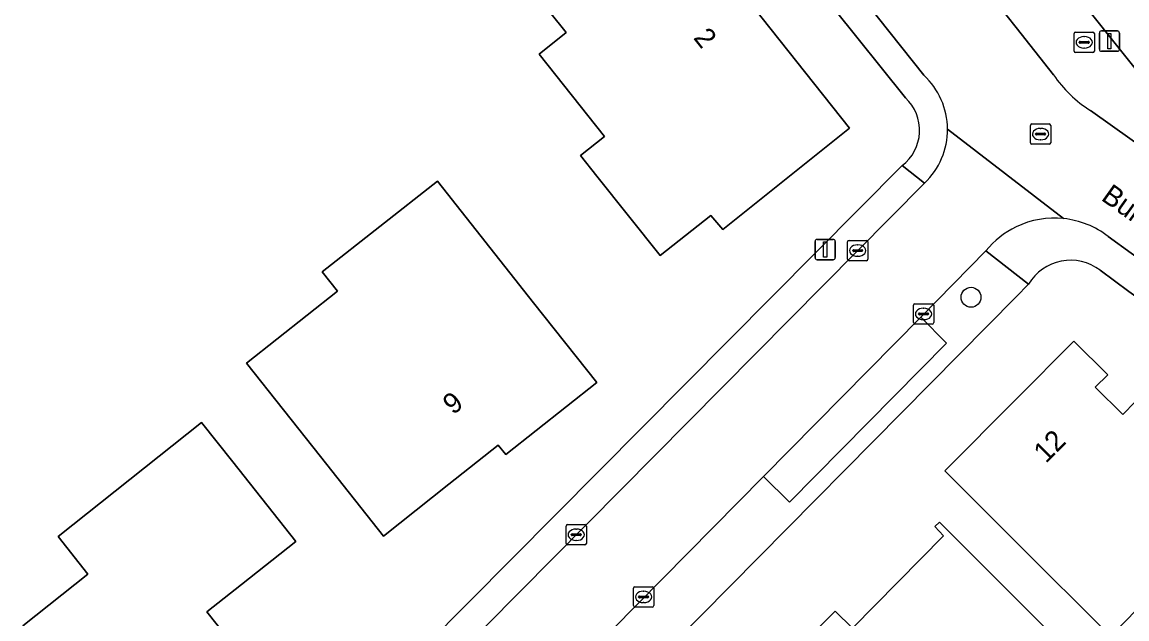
# Model space of a CAD drawing. Extents: x 159499 to 160349, y 382524 to 383273.
# Drawn here: x 159951.1 to 160005.4, y 383039.6 to 383068.9 of the extents above; entities that cross this region are included whole.
import ezdxf

# ---------------------------------------------------------------- set-up
doc = ezdxf.new("R2010")
doc.units = 0
for name, color, linetype in [('IMGEO_Boom', 7, 'Continuous'), ('IMGEO_Brandkraan', 7, 'Continuous'), ('IMGEO_Erf', 7, 'Continuous'), ('IMGEO_Kolk', 7, 'Continuous'), ('IMGEO_Lichtmast', 7, 'Continuous'), ('IMGEO_Openbare_ruimte_label', 7, 'Continuous'), ('IMGEO_Pand', 7, 'Continuous'), ('IMGEO_Pand_nummerreeks', 7, 'Continuous'), ('IMGEO_Parkeervlak_open', 7, 'Continuous'), ('IMGEO_Rijbaan_lokaal_open', 7, 'Continuous'), ('IMGEO_Rioolput', 7, 'Continuous'), ('IMGEO_Voetpad_open', 7, 'Continuous')]:
    doc.layers.add(name, color=color, linetype=linetype)

msp = doc.modelspace()

# ---------------------------------------------------------------- linework, layer by layer
at = {"layer": 'IMGEO_Boom'}
msp.add_circle((159997.779, 383055.391), 0.489, dxfattribs=at)
at = {"layer": 'IMGEO_Brandkraan'}
for p, q in [((160002.843, 383067.49), (160002.843, 383068.342)), ((160002.918, 383068.416), (160003.77, 383068.416)), ((160003.331, 383068.196), (160003.356, 383068.196)), ((160003.844, 383068.342), (160003.844, 383067.49)), ((160003.102, 383067.91), (160003.102, 383067.922)), ((160003.54, 383067.873), (160003.142, 383067.873)), ((160003.145, 383067.959), (160003.543, 383067.959)), ((160003.354, 383067.636), (160003.329, 383067.636)), ((160003.586, 383067.922), (160003.586, 383067.91)), ((160003.77, 383067.416), (160002.918, 383067.416))]:
    msp.add_line(p, q, dxfattribs=at)
for points in [[(160002.843, 383067.49), (160002.843, 383068.342)], [(160002.918, 383068.416), (160003.77, 383068.416)], [(160003.844, 383068.342), (160003.844, 383067.49)], [(160003.77, 383067.416), (160002.918, 383067.416)]]:
    msp.add_lwpolyline(points, dxfattribs=at)
for centre, radius, start, end in [((160002.92, 383068.34), 0.0765, 91.552, 178.448), ((160002.92, 383068.34), 0.0765, 91.552, 178.448), ((160003.768, 383068.34), 0.0765, 1.552, 88.448), ((160003.768, 383068.34), 0.0765, 1.552, 88.448), ((160002.92, 383067.492), 0.0765, 181.552, 268.448), ((160002.92, 383067.492), 0.0765, 181.552, 268.448), ((160003.142, 383067.919), 0.0403, 85.8775, 175.7526), ((160003.139, 383067.909), 0.0366, 178.938, 274.7102), ((160003.543, 383067.916), 0.043, 264.8664, 352.4533), ((160003.547, 383067.921), 0.0386, 1.7309, 96.639), ((160003.768, 383067.492), 0.0765, 271.552, 358.448), ((160003.768, 383067.492), 0.0765, 271.552, 358.448)]:
    msp.add_arc(centre, radius, start, end, dxfattribs=at)
for centre, major_axis, ratio, start_param, end_param in [((160003.33, 383067.916), (-0.387, 0.002), 0.722429, 4.712389, 7.853982), ((160003.355, 383067.916), (-0.39, 0.002), 0.717154, 1.570796, 4.712389)]:
    msp.add_ellipse(centre, major_axis=major_axis, ratio=ratio, start_param=start_param, end_param=end_param, dxfattribs=at)
at = {"layer": 'IMGEO_Erf'}
for points in [[(160069.07, 383073.156), (160071.919, 383076.914), (160077.006, 383081.993), (160081.991, 383086.829), (160067.75, 383101.08), (160016.301, 383152.744), (160001.274, 383140.9), (160002.826, 383138.938), (160000, 383136.696), (159969.339, 383112.369), (160000, 383073.962), (160006.879, 383065.344), (160051.214, 383033.728), (160053.92, 383031.798), (160060.452, 383040.944)], [(159994.564, 383065.187), (159980.466, 383082.767)], [(159923.721, 382990.801), (159932.922, 383000), (159934.742, 383001.82), (159994.392, 383061.861)], [(160042.909, 383029.031), (160022.835, 383043.344), (160020.072, 383040.329), (160019.964, 383040.406), (160017.822, 383038.215), (160011.897, 383042.713), (160010.015, 383044.143), (160009.617, 383043.744), (160007.725, 383041.846), (160006.635, 383040.752), (160004.632, 383038.743), (160000, 383043.36), (159996.487, 383046.861), (160000, 383050.386), (160002.833, 383053.227), (160004.499, 383051.579), (160003.888, 383050.973), (160005.247, 383049.625), (160005.857, 383050.259), (160010.742, 383045.406), (160014.563, 383049.24), (160005.532, 383055.682), (160004.122, 383056.716)], [(160000.612, 383056.034), (160000, 383055.416), (159945.155, 383000), (159941.372, 382996.178), (159937.839, 382992.604)]]:
    msp.add_lwpolyline(points, dxfattribs=at)
for points in [[(159981.882, 383076.202), (159991.799, 383063.691), (159985.573, 383058.726), (159984.982, 383059.41), (159982.494, 383057.437), (159979.38, 383061.349), (159978.579, 383062.354), (159979.762, 383063.296), (159976.547, 383067.334), (159977.876, 383068.392), (159975.603, 383071.247), (159977.958, 383073.105)], [(159971.548, 383061.092), (159976.275, 383055.117), (159979.378, 383051.196), (159974.913, 383047.661), (159974.524, 383048.121), (159972.105, 383046.202), (159968.896, 383043.657), (159965.789, 383047.575), (159962.16, 383052.15), (159966.626, 383055.693), (159965.875, 383056.641)], [(159961.478, 383047.306), (159964.591, 383043.393), (159961.909, 383041.272), (159960.215, 383039.932), (159961.289, 383038.584), (159963.253, 383036.118), (159957.377, 383031.434), (159954.264, 383035.346), (159951.162, 383039.244), (159954.363, 383041.791), (159952.9, 383043.63), (159959.943, 383049.235)], [(159990.736, 383032.51), (159987.194, 383036.039), (159991.106, 383039.978), (159991.952, 383039.134), (159996.431, 383043.666), (159996.003, 383044.132), (159996.229, 383044.338), (159999.771, 383040.809), (160000, 383040.58), (160003.079, 383037.51), (160000, 383034.422), (159994.427, 383028.831)]]:
    msp.add_lwpolyline(points, close=True, dxfattribs=at)
for centre, radius, start, end in [((159993.064, 383063.597), 2.186, 307.4057, 46.6736), ((160002.667, 383054.832), 2.38, 52.3124, 149.6789)]:
    msp.add_arc(centre, radius, start, end, dxfattribs=at)
at = {"layer": 'IMGEO_Kolk'}
for p, q in [((159991.707, 383057.26), (159991.707, 383058.112)), ((159991.782, 383058.186), (159992.634, 383058.186)), ((159991.966, 383057.68), (159991.966, 383057.692)), ((159992.009, 383057.729), (159992.407, 383057.729)), ((159992.195, 383057.966), (159992.22, 383057.966)), ((159992.45, 383057.692), (159992.45, 383057.68)), ((159992.708, 383058.112), (159992.708, 383057.26)), ((159992.634, 383057.186), (159991.782, 383057.186)), ((159992.404, 383057.643), (159992.006, 383057.643)), ((159992.218, 383057.406), (159992.193, 383057.406)), ((159994.944, 383054.146), (159994.944, 383054.998)), ((159995.019, 383055.072), (159995.871, 383055.072)), ((159995.945, 383054.998), (159995.945, 383054.146)), ((159995.203, 383054.566), (159995.203, 383054.578)), ((159995.641, 383054.529), (159995.243, 383054.529)), ((159995.246, 383054.615), (159995.644, 383054.615)), ((159995.432, 383054.852), (159995.457, 383054.852)), ((159995.687, 383054.578), (159995.687, 383054.566)), ((159995.871, 383054.072), (159995.019, 383054.072)), ((159995.455, 383054.292), (159995.43, 383054.292)), ((159977.867, 383043.298), (159977.867, 383044.15)), ((159977.942, 383044.224), (159978.794, 383044.224)), ((159978.868, 383044.15), (159978.868, 383043.298)), ((159978.126, 383043.718), (159978.126, 383043.73)), ((159978.564, 383043.681), (159978.166, 383043.681)), ((159978.169, 383043.767), (159978.567, 383043.767)), ((159978.355, 383044.004), (159978.38, 383044.004)), ((159978.61, 383043.73), (159978.61, 383043.718)), ((159978.794, 383043.224), (159977.942, 383043.224)), ((159978.378, 383043.444), (159978.353, 383043.444)), ((159981.179, 383040.243), (159981.179, 383041.095)), ((159981.254, 383041.169), (159982.106, 383041.169)), ((159981.667, 383040.949), (159981.692, 383040.949)), ((159982.18, 383041.095), (159982.18, 383040.243)), ((159981.438, 383040.663), (159981.438, 383040.675)), ((159981.876, 383040.626), (159981.478, 383040.626)), ((159981.481, 383040.712), (159981.879, 383040.712)), ((159981.69, 383040.389), (159981.665, 383040.389)), ((159981.922, 383040.675), (159981.922, 383040.663)), ((159982.106, 383040.169), (159981.254, 383040.169))]:
    msp.add_line(p, q, dxfattribs=at)
for points in [[(159991.707, 383057.26), (159991.707, 383058.112)], [(159991.782, 383058.186), (159992.634, 383058.186)], [(159992.708, 383058.112), (159992.708, 383057.26)], [(159992.634, 383057.186), (159991.782, 383057.186)], [(159994.944, 383054.146), (159994.944, 383054.998)], [(159995.019, 383055.072), (159995.871, 383055.072)], [(159995.945, 383054.998), (159995.945, 383054.146)], [(159995.871, 383054.072), (159995.019, 383054.072)], [(159977.867, 383043.298), (159977.867, 383044.15)], [(159977.942, 383044.224), (159978.794, 383044.224)], [(159978.868, 383044.15), (159978.868, 383043.298)], [(159978.794, 383043.224), (159977.942, 383043.224)], [(159981.179, 383040.243), (159981.179, 383041.095)], [(159981.254, 383041.169), (159982.106, 383041.169)], [(159982.18, 383041.095), (159982.18, 383040.243)], [(159982.106, 383040.169), (159981.254, 383040.169)]]:
    msp.add_lwpolyline(points, dxfattribs=at)
for centre, radius, start, end in [((159991.784, 383058.11), 0.0765, 91.552, 178.448), ((159991.784, 383058.11), 0.0765, 91.552, 178.448), ((159992.006, 383057.689), 0.0403, 85.8775, 175.7526), ((159992.003, 383057.679), 0.0366, 178.938, 274.7102), ((159992.407, 383057.686), 0.043, 264.8664, 352.4533), ((159992.411, 383057.691), 0.0386, 1.7309, 96.639), ((159992.632, 383058.11), 0.0765, 1.552, 88.448), ((159992.632, 383058.11), 0.0765, 1.552, 88.448), ((159991.784, 383057.262), 0.0765, 181.552, 268.448), ((159991.784, 383057.262), 0.0765, 181.552, 268.448), ((159992.632, 383057.262), 0.0765, 271.552, 358.448), ((159992.632, 383057.262), 0.0765, 271.552, 358.448), ((159995.021, 383054.996), 0.0765, 91.552, 178.448), ((159995.021, 383054.996), 0.0765, 91.552, 178.448), ((159995.869, 383054.996), 0.0765, 1.552, 88.448), ((159995.869, 383054.996), 0.0765, 1.552, 88.448), ((159995.243, 383054.575), 0.0403, 85.8775, 175.7526), ((159995.24, 383054.565), 0.0366, 178.938, 274.7102), ((159995.644, 383054.572), 0.043, 264.8664, 352.4533), ((159995.648, 383054.577), 0.0386, 1.7309, 96.639), ((159995.021, 383054.148), 0.0765, 181.552, 268.448), ((159995.021, 383054.148), 0.0765, 181.552, 268.448), ((159995.869, 383054.148), 0.0765, 271.552, 358.448), ((159995.869, 383054.148), 0.0765, 271.552, 358.448), ((159977.944, 383044.148), 0.0765, 91.552, 178.448), ((159977.944, 383044.148), 0.0765, 91.552, 178.448), ((159978.792, 383044.148), 0.0765, 1.552, 88.448), ((159978.792, 383044.148), 0.0765, 1.552, 88.448), ((159978.166, 383043.727), 0.0403, 85.8775, 175.7526), ((159978.163, 383043.717), 0.0366, 178.938, 274.7102), ((159978.567, 383043.724), 0.043, 264.8664, 352.4533), ((159978.571, 383043.729), 0.0386, 1.7309, 96.639), ((159977.944, 383043.3), 0.0765, 181.552, 268.448), ((159977.944, 383043.3), 0.0765, 181.552, 268.448), ((159978.792, 383043.3), 0.0765, 271.552, 358.448), ((159978.792, 383043.3), 0.0765, 271.552, 358.448), ((159981.256, 383041.093), 0.0765, 91.552, 178.448), ((159981.256, 383041.093), 0.0765, 91.552, 178.448), ((159982.104, 383041.093), 0.0765, 1.552, 88.448), ((159982.104, 383041.093), 0.0765, 1.552, 88.448), ((159981.478, 383040.672), 0.0403, 85.8775, 175.7526), ((159981.475, 383040.662), 0.0366, 178.938, 274.7102), ((159981.879, 383040.669), 0.043, 264.8664, 352.4533), ((159981.883, 383040.674), 0.0386, 1.7309, 96.639), ((159981.256, 383040.245), 0.0765, 181.552, 268.448), ((159981.256, 383040.245), 0.0765, 181.552, 268.448), ((159982.104, 383040.245), 0.0765, 271.552, 358.448), ((159982.104, 383040.245), 0.0765, 271.552, 358.448)]:
    msp.add_arc(centre, radius, start, end, dxfattribs=at)
for centre, major_axis, ratio, start_param, end_param in [((159992.194, 383057.686), (-0.387, 0.002), 0.722429, 4.712389, 7.853982), ((159992.219, 383057.686), (-0.39, 0.002), 0.717154, 1.570796, 4.712389), ((159995.431, 383054.572), (-0.387, 0.002), 0.722429, 4.712389, 7.853982), ((159995.456, 383054.572), (-0.39, 0.002), 0.717154, 1.570796, 4.712389), ((159978.354, 383043.724), (-0.387, 0.002), 0.722429, 4.712389, 7.853982), ((159978.379, 383043.724), (-0.39, 0.002), 0.717154, 1.570796, 4.712389), ((159981.666, 383040.669), (-0.387, 0.002), 0.722429, 4.712389, 7.853982), ((159981.691, 383040.669), (-0.39, 0.002), 0.717154, 1.570796, 4.712389)]:
    msp.add_ellipse(centre, major_axis=major_axis, ratio=ratio, start_param=start_param, end_param=end_param, dxfattribs=at)
at = {"layer": 'IMGEO_Lichtmast'}
for p, q in [((160004.088, 383067.574), (160004.088, 383068.374)), ((160004.088, 383068.374), (160004.088, 383067.574)), ((160004.188, 383068.474), (160004.978, 383068.474)), ((160004.978, 383068.474), (160004.188, 383068.474)), ((160005.078, 383068.374), (160005.078, 383067.574)), ((160005.078, 383067.574), (160005.078, 383068.374)), ((160004.978, 383067.474), (160004.188, 383067.474)), ((160004.188, 383067.474), (160004.978, 383067.474)), ((159990.212, 383058.237), (159991.002, 383058.237)), ((159991.002, 383058.237), (159990.212, 383058.237)), ((159990.112, 383057.337), (159990.112, 383058.137)), ((159990.112, 383058.137), (159990.112, 383057.337)), ((159991.102, 383058.137), (159991.102, 383057.337)), ((159991.102, 383057.337), (159991.102, 383058.137)), ((159991.002, 383057.237), (159990.212, 383057.237)), ((159990.212, 383057.237), (159991.002, 383057.237))]:
    msp.add_line(p, q, dxfattribs=at)
for points in [[(160004.508, 383068.349), (160004.658, 383068.349), (160004.658, 383067.599), (160004.508, 383067.599), (160004.508, 383068.349)], [(159990.532, 383058.112), (159990.682, 383058.112), (159990.682, 383057.362), (159990.532, 383057.362), (159990.532, 383058.112)]]:
    msp.add_lwpolyline(points, dxfattribs=at)
for centre, start, end in [((160004.188, 383068.374), 90, 180), ((160004.188, 383068.374), 90, 180), ((160004.978, 383068.374), 0, 90), ((160004.978, 383068.374), 360, 90), ((160004.188, 383067.574), 180, 270), ((160004.188, 383067.574), 180, 270), ((160004.978, 383067.574), 270, 0), ((160004.978, 383067.574), 270, 0), ((159990.212, 383058.137), 90, 180), ((159990.212, 383058.137), 90, 180), ((159991.002, 383058.137), 0, 90), ((159991.002, 383058.137), 360, 90), ((159990.212, 383057.337), 180, 270), ((159990.212, 383057.337), 180, 270), ((159991.002, 383057.337), 270, 0), ((159991.002, 383057.337), 270, 0)]:
    msp.add_arc(centre, 0.1, start, end, dxfattribs=at)
at = {"layer": 'IMGEO_Pand'}
for points in [[(159981.882, 383076.202), (159977.958, 383073.105), (159975.603, 383071.247), (159977.876, 383068.392), (159976.547, 383067.334), (159979.762, 383063.296), (159978.579, 383062.354), (159979.38, 383061.349), (159982.494, 383057.437), (159984.982, 383059.41), (159985.573, 383058.726), (159991.799, 383063.691)], [(159972.105, 383046.202), (159974.524, 383048.121), (159974.913, 383047.661), (159979.378, 383051.196), (159976.275, 383055.117), (159971.548, 383061.092), (159965.875, 383056.641), (159966.626, 383055.693), (159962.16, 383052.15), (159965.789, 383047.575), (159968.896, 383043.657)], [(160005.857, 383050.259), (160005.247, 383049.625), (160003.888, 383050.973), (160004.499, 383051.579), (160002.833, 383053.227), (160000, 383050.386), (159996.487, 383046.861), (160000, 383043.36), (160004.632, 383038.743), (160006.635, 383040.752), (160007.725, 383041.846), (160009.617, 383043.744), (160010.015, 383044.143), (160011.897, 383042.713), (160017.822, 383038.215), (160019.964, 383040.406), (160020.072, 383040.329), (160022.835, 383043.344), (160018.45, 383046.469), (160015.563, 383048.527), (160014.874, 383049.018), (160014.563, 383049.24), (160010.742, 383045.406)], [(159954.264, 383035.346), (159957.377, 383031.434), (159963.253, 383036.118), (159961.289, 383038.584), (159960.215, 383039.932), (159961.909, 383041.272), (159964.591, 383043.393), (159961.478, 383047.306), (159959.943, 383049.235), (159952.9, 383043.63), (159954.363, 383041.791), (159951.162, 383039.244)], [(159999.771, 383040.809), (159996.229, 383044.338), (159996.003, 383044.132), (159996.431, 383043.666), (159991.952, 383039.134), (159991.106, 383039.978), (159987.194, 383036.039), (159990.736, 383032.51), (159994.427, 383028.831), (160000, 383034.422), (160003.079, 383037.51), (160000, 383040.58)]]:
    msp.add_lwpolyline(points, close=True, dxfattribs=at)
at = {"layer": 'IMGEO_Parkeervlak_open'}
msp.add_lwpolyline([(159987.584, 383046.582), (159988.858, 383045.317), (159996.578, 383053.144), (159995.318, 383054.41)], close=True, dxfattribs=at)
at = {"layer": 'IMGEO_Rijbaan_lokaal_open'}
for points in [[(160000, 383068.637), (159989.829, 383081.465), (159986.263, 383085.963), (159980.273, 383093.518), (159973.467, 383102.103), (159966.858, 383110.439), (159961.505, 383117.191), (159957.5, 383114.019), (159962.836, 383107.311), (159995.46, 383066.299)], [(160006.879, 383065.344), (160000, 383073.962), (159969.339, 383112.369), (159966.858, 383110.439), (159973.467, 383102.103), (159974.823, 383103.191), (159981.65, 383094.597), (159980.273, 383093.518), (159986.263, 383085.963), (159987.638, 383087.052), (159991.2, 383082.569), (159989.829, 383081.465), (160000, 383068.637), (160001.834, 383066.323)], [(159995.46, 383066.299), (159962.836, 383107.311)], [(159980.466, 383082.767), (159994.564, 383065.187)], [(160001.834, 383066.323), (160000, 383068.637)], [(160003.656, 383064.565), (160009.676, 383060.27), (160010.696, 383061.715), (160015.146, 383058.518), (160014.112, 383057.105), (160033.481, 383043.284), (160034.503, 383044.729), (160038.806, 383041.672), (160037.758, 383040.232), (160045.984, 383034.363), (160046.705, 383033.848), (160049.644, 383031.748), (160054.695, 383028.139), (160056.791, 383026.642), (160058.252, 383028.674), (160055.454, 383030.674), (160053.92, 383031.798), (160051.214, 383033.728), (160006.879, 383065.344)], [(160004.528, 383058.374), (160006.786, 383056.747), (160019.394, 383047.76), (160044.075, 383030.167), (160046.705, 383033.848), (160045.984, 383034.363), (160037.758, 383040.232), (160033.481, 383043.284), (160014.112, 383057.105), (160009.676, 383060.27), (160003.656, 383064.565)], [(160002.332, 383059.256), (159996.624, 383063.658)], [(159996.624, 383063.658), (160002.332, 383059.256)], [(159995.495, 383061.001), (159994.392, 383061.861), (159934.742, 383001.82), (159932.922, 383000), (159923.721, 382990.801)], [(159994.392, 383061.861), (159995.495, 383061.001)], [(159922.46, 382989.858), (159925.512, 382990.469), (159935.074, 383000), (159935.774, 383000.752), (159995.495, 383061.001)], [(159995.495, 383061.001), (159935.774, 383000.752), (159935.074, 383000), (159925.512, 382990.469)], [(159969.218, 383028.009), (159972.715, 383031.539), (159987.584, 383046.582), (159995.318, 383054.41), (159998.515, 383057.675)]]:
    msp.add_lwpolyline(points, dxfattribs=at)
for centre, radius, start, end in [((159992.986, 383063.631), 3.638, 0.4181, 47.1521), ((159992.986, 383063.631), 3.638, 0.4181, 47.1521), ((160006.929, 383069.78), 6.157, 214.1587, 237.8896), ((160006.929, 383069.78), 6.157, 214.1587, 237.8896), ((159993.064, 383063.597), 2.186, 307.4057, 46.6736), ((159992.992, 383063.633), 3.632, 313.5639, 0.3933), ((159992.992, 383063.633), 3.632, 313.5639, 0.3933), ((160001.879, 383054.939), 4.341, 84.0099, 115.6471), ((160001.887, 383054.946), 4.338, 115.7857, 141.0145), ((160001.877, 383054.948), 4.332, 52.2681, 83.9672)]:
    msp.add_arc(centre, radius, start, end, dxfattribs=at)
at = {"layer": 'IMGEO_Rioolput'}
for p, q in [((160000.697, 383062.982), (160000.697, 383063.834)), ((160000.772, 383063.908), (160001.624, 383063.908)), ((160001.185, 383063.688), (160001.21, 383063.688)), ((160001.698, 383063.834), (160001.698, 383062.982)), ((160000.956, 383063.402), (160000.956, 383063.414)), ((160001.394, 383063.365), (160000.996, 383063.365)), ((160000.999, 383063.451), (160001.397, 383063.451)), ((160001.208, 383063.128), (160001.183, 383063.128)), ((160001.44, 383063.414), (160001.44, 383063.402)), ((160001.624, 383062.908), (160000.772, 383062.908))]:
    msp.add_line(p, q, dxfattribs=at)
for points in [[(160000.697, 383062.982), (160000.697, 383063.834)], [(160000.772, 383063.908), (160001.624, 383063.908)], [(160001.698, 383063.834), (160001.698, 383062.982)], [(160001.624, 383062.908), (160000.772, 383062.908)]]:
    msp.add_lwpolyline(points, dxfattribs=at)
for centre, radius, start, end in [((160000.774, 383063.832), 0.0765, 91.552, 178.448), ((160000.774, 383063.832), 0.0765, 91.552, 178.448), ((160001.622, 383063.832), 0.0765, 1.552, 88.448), ((160001.622, 383063.832), 0.0765, 1.552, 88.448), ((160000.996, 383063.411), 0.0403, 85.8775, 175.7526), ((160000.993, 383063.401), 0.0366, 178.938, 274.7102), ((160001.397, 383063.408), 0.043, 264.8664, 352.4533), ((160001.401, 383063.413), 0.0386, 1.7309, 96.639), ((160000.774, 383062.984), 0.0765, 181.552, 268.448), ((160000.774, 383062.984), 0.0765, 181.552, 268.448), ((160001.622, 383062.984), 0.0765, 271.552, 358.448), ((160001.622, 383062.984), 0.0765, 271.552, 358.448)]:
    msp.add_arc(centre, radius, start, end, dxfattribs=at)
for centre, major_axis, ratio, start_param, end_param in [((160001.184, 383063.408), (-0.387, 0.002), 0.722429, 4.712389, 7.853982), ((160001.209, 383063.408), (-0.39, 0.002), 0.717154, 1.570796, 4.712389)]:
    msp.add_ellipse(centre, major_axis=major_axis, ratio=ratio, start_param=start_param, end_param=end_param, dxfattribs=at)
at = {"layer": 'IMGEO_Voetpad_open'}
for points in [[(160006.786, 383056.747), (160004.528, 383058.374)], [(160000, 383055.416), (160000.612, 383056.034), (159998.515, 383057.675), (159995.318, 383054.41), (159996.578, 383053.144), (159988.858, 383045.317), (159987.584, 383046.582), (159972.715, 383031.539), (159973.983, 383030.267), (159970.468, 383026.739), (159969.218, 383028.009), (159951.133, 383009.814), (159952.406, 383008.551), (159948.518, 383004.622), (159947.26, 383005.903), (159941.416, 383000), (159939.149, 382997.71), (159936.469, 382995.009)], [(159998.515, 383057.675), (160000.612, 383056.034)], [(160004.122, 383056.716), (160005.532, 383055.682), (160014.563, 383049.24), (160014.874, 383049.018), (160015.563, 383048.527), (160018.45, 383046.469), (160018.667, 383046.741), (160019.394, 383047.76), (160006.786, 383056.747)], [(159937.839, 382992.604), (159941.372, 382996.178), (159945.155, 383000), (160000, 383055.416)]]:
    msp.add_lwpolyline(points, dxfattribs=at)
for centre, radius, start, end in [((160001.879, 383054.939), 4.341, 84.0099, 115.6471), ((160001.887, 383054.946), 4.338, 115.7857, 141.0145), ((160001.877, 383054.948), 4.332, 52.2681, 83.9672), ((160002.667, 383054.832), 2.38, 52.3124, 149.6789)]:
    msp.add_arc(centre, radius, start, end, dxfattribs=at)

# ---------------------------------------------------------------- texts
at = {"layer": 'IMGEO_Openbare_ruimte_label'}
msp.add_text('Burgemeester Verdijkstraat', height=1, rotation=324.529, dxfattribs=at).set_placement((160004.128, 383060.197))
at = {"layer": 'IMGEO_Pand_nummerreeks'}
for s, rotation, p in [('2', 308.4052, (159984.098, 383068.126)), ('9', 38.4206, (159972.315, 383049.586)), ('12', 45.0918, (160001.462, 383047.206))]:
    msp.add_text(s, height=1, rotation=rotation, dxfattribs=at).set_placement(p)

doc.saveas('drawing.dxf')
